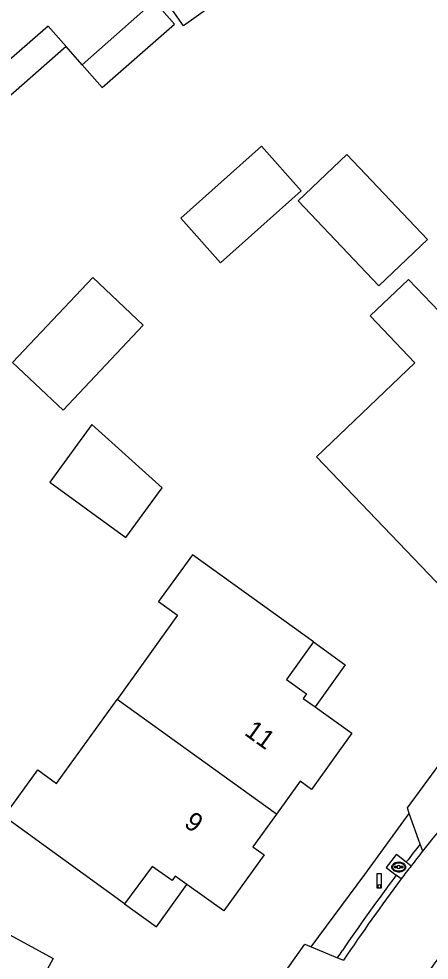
# Model space of a CAD drawing. Extents: x 194485 to 197793, y 468269 to 470822.
# Drawn here: x 197438 to 197464.3, y 468545.9 to 468606.2 of the extents above; entities that cross this region are included whole.
import ezdxf

# ---------------------------------------------------------------- set-up
doc = ezdxf.new("R2010")
doc.units = 0
for name, color, linetype in [('BGT grensvlak gebouwinstallatie plus 1', 7, 'Continuous'), ('BGT grensvlak onbegroeid terreindeel', 7, 'Continuous'), ('BGT grensvlak ondersteunend wegdeel', 7, 'Continuous'), ('BGT grensvlak pand op maaiveld', 7, 'Continuous'), ('BGT grensvlak pand op maaiveld LR', 7, 'Continuous'), ('BGT grensvlak wegdeel', 7, 'Continuous'), ('BGT puntobject paal lichtmast', 7, 'Continuous'), ('BGT puntobject put kolk', 7, 'Continuous'), ('BGT tekst huisnummerreeks', 7, 'Continuous')]:
    doc.layers.add(name, color=color, linetype=linetype)

msp = doc.modelspace()

# ---------------------------------------------------------------- linework, layer by layer
at = {"layer": 'BGT grensvlak gebouwinstallatie plus 1'}
msp.add_line((197447.167, 468576.128), (197442.659, 468580.185), dxfattribs=at)
for points in [[(197447.357, 468610.865), (197450.151, 468606.868), (197448.519, 468605.727), (197445.725, 468609.725), (197447.357, 468610.865)], [(197442.029, 468603.229), (197443.324, 468601.759), (197447.951, 468605.835), (197446.656, 468607.305)], [(197441.017, 468604.389), (197436.555, 468600.488), (197432.756, 468604.833), (197433.454, 468605.427)], [(197453.531, 468598), (197448.352, 468593.392), (197450.892, 468590.537), (197456.071, 468595.145), (197453.531, 468598)], [(197458.997, 468597.471), (197464.157, 468592.038), (197461.031, 468589.069), (197455.871, 468594.503), (197458.997, 468597.471)], [(197442.71, 468589.593), (197437.58, 468584.145), (197440.824, 468581.091), (197445.954, 468586.539), (197442.71, 468589.593)], [(197442.659, 468580.185), (197439.961, 468576.488), (197444.833, 468572.931), (197447.167, 468576.128)], [(197456.851, 468566.241), (197458.883, 468564.778), (197456.958, 468562.082)], [(197444.759, 468549.466), (197446.793, 468547.982), (197448.746, 468550.705)]]:
    msp.add_lwpolyline(points, dxfattribs=at)
at = {"layer": 'BGT grensvlak onbegroeid terreindeel'}
for p, q in [((197462.165, 468552.639), (197462.802, 468552.15)), ((197462.802, 468552.15), (197463.119, 468551.906)), ((197462.477, 468551.062), (197462.157, 468551.303))]:
    msp.add_line(p, q, dxfattribs=at)
for points in [[(197456.711, 468546.713), (197460.137, 468551.343), (197462.994, 468555.253)], [(197462.165, 468552.639), (197461.521, 468551.783), (197462.157, 468551.303)]]:
    msp.add_lwpolyline(points, dxfattribs=at)
at = {"layer": 'BGT grensvlak ondersteunend wegdeel'}
for centre, radius, start, end in [((197538.048, 468494.491), 94.797, 141.66335, 142.53807), ((197554.773, 468481.489), 115.981, 142.99086, 145.92481), ((197432.985, 468563.193), 30.678, 325.93849, 326.9693)]:
    msp.add_arc(centre, radius, start, end, dxfattribs=at)
at = {"layer": 'BGT grensvlak pand op maaiveld'}
for p, q in [((197446.656, 468607.305), (197442.029, 468603.229)), ((197442.029, 468603.229), (197441.017, 468604.389))]:
    msp.add_line(p, q, dxfattribs=at)
for points in [[(197441.017, 468604.389), (197439.867, 468605.705), (197436.853, 468603.07), (197434.222, 468606.08), (197433.454, 468605.427)], [(197466.622, 468568.101), (197457.058, 468578.104), (197463.355, 468584.131), (197460.49, 468587.127), (197462.942, 468589.466), (197467.351, 468584.854), (197465.142, 468582.727), (197473.158, 468574.342), (197466.622, 468568.101)], [(197456.851, 468566.241), (197449.097, 468571.814), (197446.933, 468568.835), (197448.149, 468567.964), (197444.276, 468562.565)], [(197456.851, 468566.241), (197455.132, 468563.837), (197456.403, 468562.909), (197456.201, 468562.626), (197456.958, 468562.082)], [(197444.759, 468549.466), (197437.038, 468555.063), (197439.191, 468558.047), (197440.403, 468557.167), (197444.276, 468562.565)], [(197456.958, 468562.082), (197459.315, 468560.388), (197456.728, 468556.791), (197456.003, 468557.315), (197454.489, 468555.217)], [(197454.489, 468555.217), (197452.975, 468553.12), (197453.696, 468552.598), (197451.108, 468549.009), (197448.746, 468550.705)], [(197448.746, 468550.705), (197447.993, 468551.245), (197447.792, 468550.956), (197446.531, 468551.86), (197444.759, 468549.466)], [(197431.157, 468543.863), (197432.193, 468545.754), (197429.911, 468547.004), (197431.83, 468550.503), (197440.181, 468545.953), (197438.42, 468542.759), (197445.173, 468539.053), (197440.879, 468531.16), (197432.462, 468535.76)]]:
    msp.add_lwpolyline(points, dxfattribs=at)
at = {"layer": 'BGT grensvlak pand op maaiveld LR'}
msp.add_line((197454.489, 468555.217), (197444.276, 468562.565), dxfattribs=at)
at = {"layer": 'BGT grensvlak wegdeel'}
for p, q in [((197462.869, 468555.606), (197465.919, 468559.778)), ((197462.994, 468555.253), (197462.869, 468555.606)), ((197463.691, 468553.292), (197462.994, 468555.253)), ((197463.849, 468552.846), (197463.691, 468553.292)), ((197452.661, 468541.737), (197456.294, 468546.886)), ((197456.294, 468546.886), (197456.711, 468546.713)), ((197456.711, 468546.713), (197458.4, 468546.011))]:
    msp.add_line(p, q, dxfattribs=at)
msp.add_lwpolyline([(197458.4, 468546.011), (197458.401, 468546.01), (197458.778, 468545.854)], dxfattribs=at)
for centre, radius, start, end in [((197556.988, 468479.6), 118.49, 137.75071, 141.81818), ((197563.147, 468474.978), 126.189, 141.89704, 142.43744), ((197533.078, 468498.024), 88.304, 142.39705, 143.08511), ((197562.105, 468476.383), 124.51, 143.14566, 146.08553), ((197558.175, 468479.515), 114.577, 142.77893, 146.24751)]:
    msp.add_arc(centre, radius, start, end, dxfattribs=at)
at = {"layer": 'BGT puntobject paal lichtmast'}
for points in [[(197461.222, 468551.387), (197460.922, 468551.387), (197460.922, 468550.487), (197461.072, 468550.487)], [(197461.072, 468550.487), (197461.222, 468550.487), (197461.222, 468551.387)]]:
    msp.add_lwpolyline(points, dxfattribs=at)
for start, end in [(0, 180), (0, 180), (180, 0), (180, 270), (270, 0)]:
    msp.add_arc((197461.072, 468550.587), 0.1, start, end, dxfattribs=at)
at = {"layer": 'BGT puntobject put kolk'}
for p, q in [((197462.221, 468551.859), (197462.064, 468551.859)), ((197462.564, 468551.859), (197462.407, 468551.859)), ((197462.064, 468551.784), (197462.221, 468551.784)), ((197462.407, 468551.784), (197462.564, 468551.784))]:
    msp.add_line(p, q, dxfattribs=at)
for centre, radius, start, end in [((197462.064, 468551.821), 0.0375, 90, 270), ((197462.314, 468551.821), 0.1, 0, 180), ((197462.314, 468551.821), 0.1, 157.97569, 180), ((197462.314, 468551.821), 0.1, 180, 202.02431), ((197462.314, 468551.821), 0.1, 180, 0), ((197462.314, 468551.821), 0.1, 0, 22.02431), ((197462.314, 468551.821), 0.1, 337.97569, 0), ((197462.564, 468551.821), 0.0375, 270, 90)]:
    msp.add_arc(centre, radius, start, end, dxfattribs=at)
msp.add_ellipse((197462.314, 468551.821), major_axis=(0.392, 0), ratio=0.689655, dxfattribs=at)
msp.add_open_spline([(197462.756, 468551.821), (197462.756, 468551.864), (197462.744, 468551.908), (197462.678, 468552.022), (197462.597, 468552.079), (197462.405, 468552.144), (197462.295, 468552.15), (197462.092, 468552.109), (197462.001, 468552.062), (197461.898, 468551.945), (197461.873, 468551.885), (197461.871, 468551.763), (197461.895, 468551.702), (197461.979, 468551.603), (197462.038, 468551.564), (197462.217, 468551.496), (197462.351, 468551.489), (197462.584, 468551.551), (197462.684, 468551.62), (197462.747, 468551.745), (197462.756, 468551.783), (197462.756, 468551.821)], degree=3, dxfattribs=at)

# ---------------------------------------------------------------- texts
at = {"layer": 'BGT tekst huisnummerreeks'}
for s, p in [('11', (197452.367, 468560.334)), ('9', (197448.494, 468554.479))]:
    msp.add_text(s, height=1.2, rotation=324.2, dxfattribs=at).set_placement(p)

doc.saveas('drawing.dxf')
